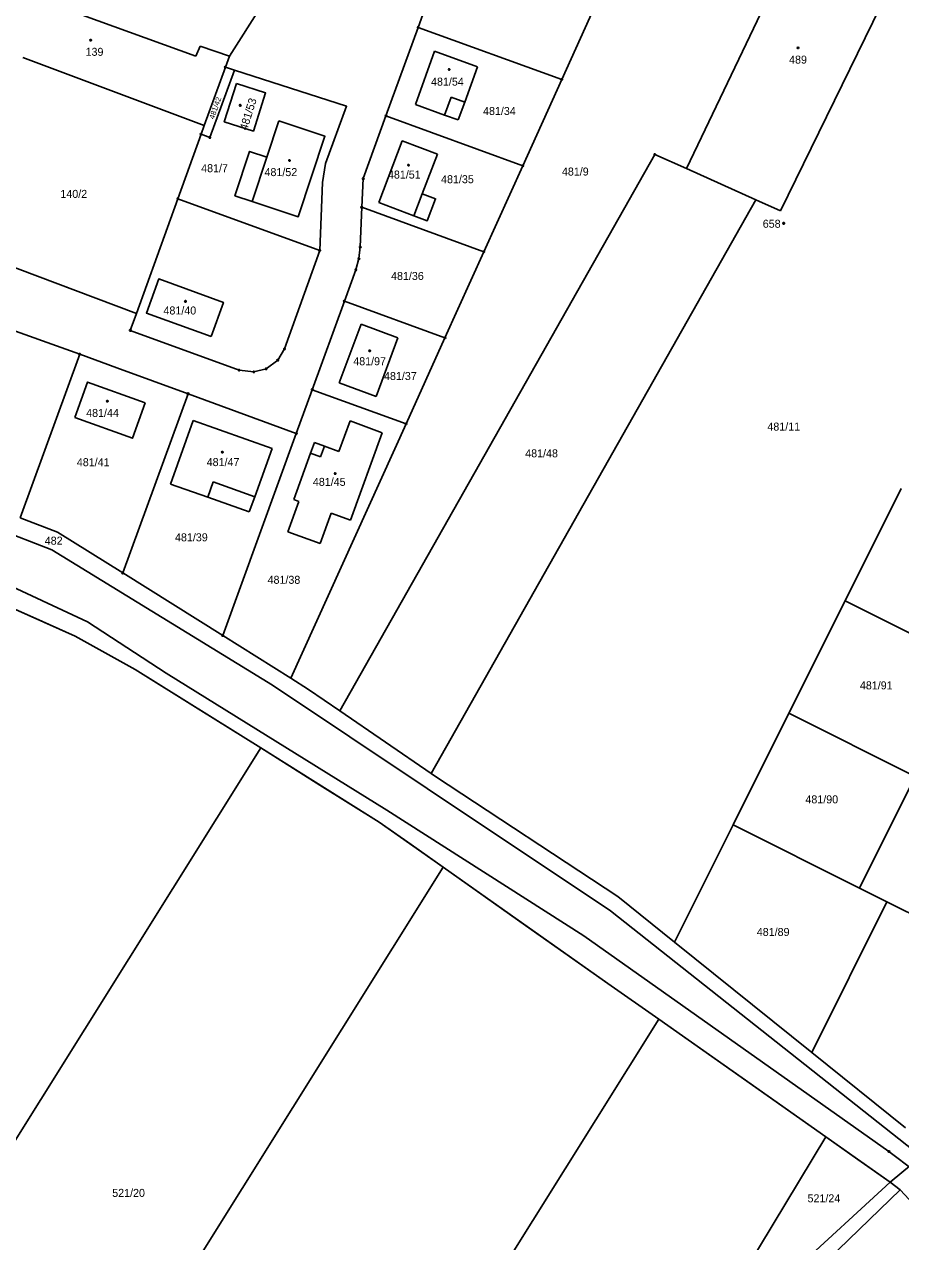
# Model space of a CAD drawing. Extents: x -634640 to -629202, y -1196156 to -1190068.
# Drawn here: x -631190.1 to -631003.9, y -1193075.2 to -1192816.7 of the extents above; entities that cross this region are included whole.
import ezdxf

# ---------------------------------------------------------------- set-up
doc = ezdxf.new("R2010")
doc.units = 0
for name, color, linetype in [('Obvod šetřený', 7, 'Continuous'), ('Vrstva 1', 7, 'Continuous'), ('Vrstva 2', 7, 'Continuous'), ('Vrstva 3', 7, 'Continuous'), ('Vrstva 4', 7, 'Continuous'), ('Vrstva 5', 7, 'Continuous'), ('Vrstva 8', 7, 'Continuous')]:
    doc.layers.add(name, color=color, linetype=linetype)

msp = doc.modelspace()

# ---------------------------------------------------------------- linework, layer by layer
at = {"layer": 'Obvod šetřený'}
msp.add_lwpolyline([(-630999.5, -1193057.13), (-631006.09, -1193062.54), (-631012.94, -1193057.725), (-631019.79, -1193052.91), (-631037.535, -1193040.445), (-631055.28, -1193027.98), (-631066.09, -1193020.39), (-631083.595, -1193008.03), (-631101.1, -1192995.67), (-631107.895, -1192990.875), (-631114.69, -1192986.08), (-631127.27, -1192978.22), (-631139.85, -1192970.36), (-631153.175, -1192962.035), (-631166.5, -1192953.71), (-631179.28, -1192946.61), (-631188.27, -1192942.6), (-631197.26, -1192938.59)], dxfattribs=at)
at = {"layer": 'Vrstva 1'}
for p, q in [((-631106.4, -1192817.32), (-631099.56, -1192798.52)), ((-631026.08, -1192798.51), (-631049.34, -1192847.32)), ((-631153.67, -1192823.45), (-631201.2, -1192806.16)), ((-631067.62, -1192810.15), (-631075.89, -1192828.41)), ((-631146.5, -1192823.4), (-631139.67, -1192812.77)), ((-631029.4, -1192856.26), (-631008.18, -1192812.86)), ((-631113.24, -1192836.11), (-631106.4, -1192817.32)), ((-631106.4, -1192817.32), (-631075.89, -1192828.41)), ((-631152.72, -1192821.27), (-631153.67, -1192823.45)), ((-631146.5, -1192823.4), (-631152.72, -1192821.27)), ((-631147.36, -1192825.77), (-631146.5, -1192823.4)), ((-631106.99, -1192833.67), (-631102.92, -1192822.38)), ((-631102.92, -1192822.38), (-631093.77, -1192825.67)), ((-631151.85, -1192838.13), (-631190.41, -1192823.74)), ((-631151.85, -1192838.13), (-631147.36, -1192825.77)), ((-631145.42, -1192826.39), (-631147.36, -1192825.77)), ((-631093.77, -1192825.67), (-631096.48, -1192833.17)), ((-631075.89, -1192828.41), (-631084.16, -1192846.7)), ((-631100.76, -1192835.93), (-631106.99, -1192833.67)), ((-631096.48, -1192833.17), (-631097.86, -1192836.97)), ((-631113.24, -1192836.11), (-631084.16, -1192846.7)), ((-631097.86, -1192836.97), (-631100.76, -1192835.93)), ((-631152.53, -1192840.02), (-631151.85, -1192838.13)), ((-631138.53, -1192844.89), (-631135.98, -1192837.19)), ((-631157.47, -1192853.71), (-631152.53, -1192840.02)), ((-631102.31, -1192844.25), (-631105.51, -1192852.66)), ((-631084.16, -1192846.7), (-631092.43, -1192864.96)), ((-631049.34, -1192847.32), (-631034.64, -1192853.91)), ((-631166.26, -1192878.06), (-631157.47, -1192853.71)), ((-631127.31, -1192864.69), (-631157.47, -1192853.71)), ((-631114.76, -1192854.49), (-631107.28, -1192857.33)), ((-631034.64, -1192853.91), (-631103.64, -1192975.79)), ((-631034.64, -1192853.91), (-631029.4, -1192856.26)), ((-631118.39, -1192855.53), (-631092.43, -1192864.96)), ((-631166.26, -1192878.06), (-631207.62, -1192862.47)), ((-631092.43, -1192864.96), (-631100.7, -1192883.24)), ((-631128.91, -1192894.26), (-631122.07, -1192875.46)), ((-631122.07, -1192875.46), (-631100.7, -1192883.24)), ((-631197.04, -1192880.02), (-631178.32, -1192886.73)), ((-631167.56, -1192881.66), (-631166.26, -1192878.06)), ((-631123.15, -1192892.84), (-631118.51, -1192880.33)), ((-631118.51, -1192880.33), (-631110.69, -1192883.25)), ((-631110.69, -1192883.25), (-631115.32, -1192895.74)), ((-631100.7, -1192883.24), (-631108.96, -1192901.51)), ((-631178.32, -1192886.73), (-631190.98, -1192921.49)), ((-631178.32, -1192886.73), (-631170.43, -1192889.6)), ((-631170.43, -1192889.6), (-631155.29, -1192895.11)), ((-631115.32, -1192895.74), (-631123.15, -1192892.84)), ((-631155.29, -1192895.11), (-631169.16, -1192933.19)), ((-631155.29, -1192895.11), (-631132.29, -1192903.56)), ((-631132.29, -1192903.56), (-631128.91, -1192894.26)), ((-631128.91, -1192894.26), (-631108.96, -1192901.51)), ((-631159.02, -1192914.3), (-631154.22, -1192900.81)), ((-631154.22, -1192900.81), (-631137.45, -1192906.77)), ((-631123.23, -1192907.37), (-631120.84, -1192900.9)), ((-631120.84, -1192900.9), (-631114.01, -1192903.42)), ((-631132.29, -1192903.56), (-631147.92, -1192946.48)), ((-631108.96, -1192901.51), (-631133.42, -1192955.56)), ((-631114.01, -1192903.42), (-631120.76, -1192921.98)), ((-631184.25, -1192928.26), (-631243.17, -1192905.59)), ((-631129.25, -1192907.77), (-631128.43, -1192905.51)), ((-631128.43, -1192905.51), (-631126.31, -1192906.27)), ((-631126.31, -1192906.27), (-631123.23, -1192907.37)), ((-631137.45, -1192906.77), (-631141.11, -1192916.99)), ((-631132.81, -1192917.59), (-631129.25, -1192907.77)), ((-631151.1, -1192917.1), (-631159.02, -1192914.3)), ((-631003.74, -1192915.22), (-631015.67, -1192939.1)), ((-631142.27, -1192920.22), (-631151.1, -1192917.1)), ((-631141.11, -1192916.99), (-631142.27, -1192920.22)), ((-631134.11, -1192924.47), (-631131.73, -1192917.98)), ((-631131.73, -1192917.98), (-631132.81, -1192917.59)), ((-631183.02, -1192924.51), (-631190.98, -1192921.49)), ((-631124.89, -1192920.48), (-631127.25, -1192926.96)), ((-631120.76, -1192921.98), (-631124.89, -1192920.48)), ((-631183.02, -1192924.51), (-631169.16, -1192933.19)), ((-631127.25, -1192926.96), (-631134.11, -1192924.47)), ((-631137.32, -1192957.04), (-631184.25, -1192928.26)), ((-631176.63, -1192943.59), (-631196.44, -1192934.33)), ((-631169.16, -1192933.19), (-631147.92, -1192946.48)), ((-631179.28, -1192946.61), (-631197.26, -1192938.59)), ((-631015.67, -1192939.1), (-631027.6, -1192962.99)), ((-630988.83, -1192952.51), (-631015.67, -1192939.1)), ((-631159.95, -1192954.46), (-631176.63, -1192943.59)), ((-631166.5, -1192953.71), (-631179.28, -1192946.61)), ((-631147.92, -1192946.48), (-631133.42, -1192955.56)), ((-631139.85, -1192970.36), (-631166.5, -1192953.71)), ((-631113.08, -1192983.55), (-631159.95, -1192954.46)), ((-631137.32, -1192957.04), (-631104.48, -1192978.98)), ((-631129.67, -1192957.91), (-631133.42, -1192955.56)), ((-631129.67, -1192957.91), (-631123.01, -1192962.48)), ((-631123.01, -1192962.48), (-631103.64, -1192975.79)), ((-631027.6, -1192962.99), (-631039.44, -1192986.7)), ((-631000.76, -1192976.4), (-631027.6, -1192962.99)), ((-631139.85, -1192970.36), (-631243.84, -1193136.43)), ((-631114.69, -1192986.08), (-631139.85, -1192970.36)), ((-631103.64, -1192975.79), (-631102.7, -1192976.44)), ((-631102.7, -1192976.44), (-631063.98, -1193001.92)), ((-631012.6, -1193000.11), (-631000.76, -1192976.4)), ((-631065.54, -1193004.96), (-631104.48, -1192978.98)), ((-631113.08, -1192983.55), (-631071.22, -1193010.24)), ((-631114.69, -1192986.08), (-631101.1, -1192995.67)), ((-631039.44, -1192986.7), (-631051.89, -1193011.62)), ((-631012.6, -1193000.11), (-631039.44, -1192986.7)), ((-631101.1, -1192995.67), (-631192.73, -1193142)), ((-631101.1, -1192995.67), (-631066.09, -1193020.39)), ((-631051.89, -1193011.62), (-631063.98, -1193001.92)), ((-631006.78, -1193003.01), (-631012.6, -1193000.11)), ((-631022.76, -1193035), (-631006.78, -1193003.01)), ((-631006.78, -1193003.01), (-630992.75, -1193010.02)), ((-631065.54, -1193004.96), (-630999.5, -1193057.13)), ((-631006.35, -1193056.08), (-631071.22, -1193010.24)), ((-631022.76, -1193035), (-631051.89, -1193011.62)), ((-631055.28, -1193027.98), (-631066.09, -1193020.39)), ((-631055.28, -1193027.98), (-631130.94, -1193148.73)), ((-631019.79, -1193052.91), (-631055.28, -1193027.98)), ((-631022.76, -1193035), (-631002.81, -1193051.01)), ((-631048.85, -1193101.21), (-631019.79, -1193052.91)), ((-631006.09, -1193062.54), (-631019.79, -1193052.91)), ((-631000.93, -1193060.19), (-631006.35, -1193056.08)), ((-631006.09, -1193062.54), (-631038.62, -1193092.45)), ((-631006.09, -1193062.54), (-631003.98, -1193064.23)), ((-631033.64, -1193092.79), (-631003.98, -1193064.23)), ((-631003.98, -1193064.23), (-630998.33, -1193070.31))]:
    msp.add_line(p, q, dxfattribs=at)
for points in [[(-631152.53, -1192840.02), (-631150.67, -1192840.7), (-631145.42, -1192826.39)], [(-631145.42, -1192826.39), (-631121.6, -1192834.06), (-631126.05, -1192846.22), (-631126.7, -1192850.29), (-631127.31, -1192864.69)], [(-631145.03, -1192829.23), (-631138.8, -1192831.23), (-631141.41, -1192839.34), (-631147.59, -1192837.34), (-631145.03, -1192829.23)], [(-631118.39, -1192855.53), (-631118.07, -1192849.44), (-631113.24, -1192836.11)], [(-631135.98, -1192837.19), (-631126.19, -1192840.44), (-631131.86, -1192857.53), (-631141.64, -1192854.29)], [(-631114.76, -1192854.49), (-631109.79, -1192841.44), (-631102.31, -1192844.25)], [(-631141.64, -1192854.29), (-631145.34, -1192853.06), (-631142.22, -1192843.66), (-631138.53, -1192844.89)], [(-631049.34, -1192847.32), (-631056.1, -1192844.29), (-631123.01, -1192962.48)], [(-631105.51, -1192852.66), (-631102.7, -1192853.72), (-631104.47, -1192858.38), (-631107.28, -1192857.33)], [(-631122.07, -1192875.46), (-631119.65, -1192868.8), (-631118.99, -1192866.43), (-631118.7, -1192863.95), (-631118.39, -1192855.53)], [(-631167.56, -1192881.66), (-631144.42, -1192890.09), (-631141.31, -1192890.49), (-631138.68, -1192889.84), (-631136.23, -1192888), (-631134.81, -1192885.61), (-631127.31, -1192864.69)], [(-631179.36, -1192900.18), (-631176.67, -1192892.64), (-631164.41, -1192897.03)], [(-631179.36, -1192900.18), (-631167.12, -1192904.58), (-631164.41, -1192897.03)]]:
    msp.add_lwpolyline(points, dxfattribs=at)
at = {"layer": 'Vrstva 3'}
msp.add_lwpolyline([(-631025.58, -1192821.53), (-631025.49, -1192821.68), (-631025.58, -1192821.83), (-631025.76, -1192821.83), (-631025.85, -1192821.68), (-631025.76, -1192821.53), (-631025.58, -1192821.53)], dxfattribs=at)
at = {"layer": 'Vrstva 4'}
for p, q in [((-631099.39, -1192832.12), (-631100.76, -1192835.93)), ((-631096.48, -1192833.17), (-631099.39, -1192832.12)), ((-631141.64, -1192854.29), (-631138.53, -1192844.89)), ((-631105.51, -1192852.66), (-631107.28, -1192857.33)), ((-631126.31, -1192906.27), (-631127.12, -1192908.5)), ((-631127.12, -1192908.5), (-631129.25, -1192907.77)), ((-631151.1, -1192917.1), (-631149.94, -1192913.84)), ((-631149.94, -1192913.84), (-631141.11, -1192916.99))]:
    msp.add_line(p, q, dxfattribs=at)
msp.add_lwpolyline([(-631150.37, -1192882.98), (-631164.12, -1192878), (-631161.51, -1192870.75), (-631147.78, -1192875.74), (-631150.37, -1192882.98)], dxfattribs=at)
at = {"layer": 'Vrstva 5'}
for points in [[(-631175.88, -1192819.88), (-631175.79, -1192820.03), (-631175.88, -1192820.18), (-631176.06, -1192820.18), (-631176.15, -1192820.03), (-631176.06, -1192819.88), (-631175.88, -1192819.88)], [(-631099.71, -1192826.09), (-631099.62, -1192826.24), (-631099.71, -1192826.39), (-631099.89, -1192826.39), (-631099.98, -1192826.24), (-631099.89, -1192826.09), (-631099.71, -1192826.09)], [(-631144.12, -1192833.72), (-631144.03, -1192833.87), (-631144.12, -1192834.02), (-631144.3, -1192834.02), (-631144.39, -1192833.87), (-631144.3, -1192833.72), (-631144.12, -1192833.72)], [(-631133.65, -1192845.41), (-631133.56, -1192845.56), (-631133.65, -1192845.71), (-631133.83, -1192845.71), (-631133.92, -1192845.56), (-631133.83, -1192845.41), (-631133.65, -1192845.41)], [(-631108.36, -1192846.41), (-631108.27, -1192846.56), (-631108.36, -1192846.71), (-631108.54, -1192846.71), (-631108.63, -1192846.56), (-631108.54, -1192846.41), (-631108.36, -1192846.41)], [(-631155.75, -1192875.34), (-631155.66, -1192875.49), (-631155.75, -1192875.64), (-631155.93, -1192875.64), (-631156.02, -1192875.49), (-631155.93, -1192875.34), (-631155.75, -1192875.34)], [(-631116.6, -1192885.84), (-631116.51, -1192885.99), (-631116.6, -1192886.14), (-631116.78, -1192886.14), (-631116.87, -1192885.99), (-631116.78, -1192885.84), (-631116.6, -1192885.84)], [(-631172.34, -1192896.56), (-631172.25, -1192896.71), (-631172.34, -1192896.86), (-631172.52, -1192896.86), (-631172.61, -1192896.71), (-631172.52, -1192896.56), (-631172.34, -1192896.56)], [(-631147.9, -1192907.36), (-631147.81, -1192907.51), (-631147.9, -1192907.66), (-631148.08, -1192907.66), (-631148.17, -1192907.51), (-631148.08, -1192907.36), (-631147.9, -1192907.36)], [(-631123.95, -1192911.91), (-631123.86, -1192912.06), (-631123.95, -1192912.21), (-631124.13, -1192912.21), (-631124.22, -1192912.06), (-631124.13, -1192911.91), (-631123.95, -1192911.91)]]:
    msp.add_lwpolyline(points, dxfattribs=at)
at = {"layer": 'Vrstva 8'}
for points in [[(-631106.31, -1192817.17), (-631106.22, -1192817.32), (-631106.31, -1192817.47), (-631106.49, -1192817.47), (-631106.58, -1192817.32), (-631106.49, -1192817.17), (-631106.31, -1192817.17)], [(-631147.27, -1192825.62), (-631147.18, -1192825.77), (-631147.27, -1192825.92), (-631147.45, -1192825.92), (-631147.54, -1192825.77), (-631147.45, -1192825.62), (-631147.27, -1192825.62)], [(-631075.8, -1192828.26), (-631075.71, -1192828.41), (-631075.8, -1192828.56), (-631075.98, -1192828.56), (-631076.07, -1192828.41), (-631075.98, -1192828.26), (-631075.8, -1192828.26)], [(-631113.15, -1192835.96), (-631113.06, -1192836.11), (-631113.15, -1192836.26), (-631113.33, -1192836.26), (-631113.42, -1192836.11), (-631113.33, -1192835.96), (-631113.15, -1192835.96)], [(-631152.44, -1192839.87), (-631152.35, -1192840.02), (-631152.44, -1192840.17), (-631152.62, -1192840.17), (-631152.71, -1192840.02), (-631152.62, -1192839.87), (-631152.44, -1192839.87)], [(-631150.58, -1192840.55), (-631150.49, -1192840.7), (-631150.58, -1192840.85), (-631150.76, -1192840.85), (-631150.85, -1192840.7), (-631150.76, -1192840.55), (-631150.58, -1192840.55)], [(-631056.01, -1192844.14), (-631055.92, -1192844.29), (-631056.01, -1192844.44), (-631056.19, -1192844.44), (-631056.28, -1192844.29), (-631056.19, -1192844.14), (-631056.01, -1192844.14)], [(-631084.07, -1192846.55), (-631083.98, -1192846.7), (-631084.07, -1192846.85), (-631084.25, -1192846.85), (-631084.34, -1192846.7), (-631084.25, -1192846.55), (-631084.07, -1192846.55)], [(-631117.98, -1192849.29), (-631117.89, -1192849.44), (-631117.98, -1192849.59), (-631118.16, -1192849.59), (-631118.25, -1192849.44), (-631118.16, -1192849.29), (-631117.98, -1192849.29)], [(-631157.38, -1192853.56), (-631157.29, -1192853.71), (-631157.38, -1192853.86), (-631157.56, -1192853.86), (-631157.65, -1192853.71), (-631157.56, -1192853.56), (-631157.38, -1192853.56)], [(-631118.3, -1192855.38), (-631118.21, -1192855.53), (-631118.3, -1192855.68), (-631118.48, -1192855.68), (-631118.57, -1192855.53), (-631118.48, -1192855.38), (-631118.3, -1192855.38)], [(-631028.62, -1192858.78), (-631028.53, -1192858.93), (-631028.62, -1192859.08), (-631028.8, -1192859.08), (-631028.89, -1192858.93), (-631028.8, -1192858.78), (-631028.62, -1192858.78)], [(-631127.22, -1192864.54), (-631127.13, -1192864.69), (-631127.22, -1192864.84), (-631127.4, -1192864.84), (-631127.49, -1192864.69), (-631127.4, -1192864.54), (-631127.22, -1192864.54)], [(-631118.61, -1192863.8), (-631118.52, -1192863.95), (-631118.61, -1192864.1), (-631118.79, -1192864.1), (-631118.88, -1192863.95), (-631118.79, -1192863.8), (-631118.61, -1192863.8)], [(-631092.34, -1192864.81), (-631092.25, -1192864.96), (-631092.34, -1192865.11), (-631092.52, -1192865.11), (-631092.61, -1192864.96), (-631092.52, -1192864.81), (-631092.34, -1192864.81)], [(-631118.9, -1192866.28), (-631118.81, -1192866.43), (-631118.9, -1192866.58), (-631119.08, -1192866.58), (-631119.17, -1192866.43), (-631119.08, -1192866.28), (-631118.9, -1192866.28)], [(-631119.56, -1192868.65), (-631119.47, -1192868.8), (-631119.56, -1192868.95), (-631119.74, -1192868.95), (-631119.83, -1192868.8), (-631119.74, -1192868.65), (-631119.56, -1192868.65)], [(-631121.98, -1192875.31), (-631121.89, -1192875.46), (-631121.98, -1192875.61), (-631122.16, -1192875.61), (-631122.25, -1192875.46), (-631122.16, -1192875.31), (-631121.98, -1192875.31)], [(-631167.47, -1192881.51), (-631167.38, -1192881.66), (-631167.47, -1192881.81), (-631167.65, -1192881.81), (-631167.74, -1192881.66), (-631167.65, -1192881.51), (-631167.47, -1192881.51)], [(-631134.72, -1192885.46), (-631134.63, -1192885.61), (-631134.72, -1192885.76), (-631134.9, -1192885.76), (-631134.99, -1192885.61), (-631134.9, -1192885.46), (-631134.72, -1192885.46)], [(-631100.61, -1192883.09), (-631100.52, -1192883.24), (-631100.61, -1192883.39), (-631100.79, -1192883.39), (-631100.88, -1192883.24), (-631100.79, -1192883.09), (-631100.61, -1192883.09)], [(-631178.23, -1192886.58), (-631178.14, -1192886.73), (-631178.23, -1192886.88), (-631178.41, -1192886.88), (-631178.5, -1192886.73), (-631178.41, -1192886.58), (-631178.23, -1192886.58)], [(-631136.14, -1192887.85), (-631136.05, -1192888), (-631136.14, -1192888.15), (-631136.32, -1192888.15), (-631136.41, -1192888), (-631136.32, -1192887.85), (-631136.14, -1192887.85)], [(-631144.33, -1192889.94), (-631144.24, -1192890.09), (-631144.33, -1192890.24), (-631144.51, -1192890.24), (-631144.6, -1192890.09), (-631144.51, -1192889.94), (-631144.33, -1192889.94)], [(-631141.22, -1192890.34), (-631141.13, -1192890.49), (-631141.22, -1192890.64), (-631141.4, -1192890.64), (-631141.49, -1192890.49), (-631141.4, -1192890.34), (-631141.22, -1192890.34)], [(-631138.59, -1192889.69), (-631138.5, -1192889.84), (-631138.59, -1192889.99), (-631138.77, -1192889.99), (-631138.86, -1192889.84), (-631138.77, -1192889.69), (-631138.59, -1192889.69)], [(-631155.2, -1192894.96), (-631155.11, -1192895.11), (-631155.2, -1192895.26), (-631155.38, -1192895.26), (-631155.47, -1192895.11), (-631155.38, -1192894.96), (-631155.2, -1192894.96)], [(-631128.82, -1192894.11), (-631128.73, -1192894.26), (-631128.82, -1192894.41), (-631129, -1192894.41), (-631129.09, -1192894.26), (-631129, -1192894.11), (-631128.82, -1192894.11)], [(-631132.2, -1192903.41), (-631132.11, -1192903.56), (-631132.2, -1192903.71), (-631132.38, -1192903.71), (-631132.47, -1192903.56), (-631132.38, -1192903.41), (-631132.2, -1192903.41)], [(-631108.87, -1192901.36), (-631108.78, -1192901.51), (-631108.87, -1192901.66), (-631109.05, -1192901.66), (-631109.14, -1192901.51), (-631109.05, -1192901.36), (-631108.87, -1192901.36)], [(-631169.07, -1192933.04), (-631168.98, -1192933.19), (-631169.07, -1192933.34), (-631169.25, -1192933.34), (-631169.34, -1192933.19), (-631169.25, -1192933.04), (-631169.07, -1192933.04)], [(-631147.83, -1192946.33), (-631147.74, -1192946.48), (-631147.83, -1192946.63), (-631148.01, -1192946.63), (-631148.1, -1192946.48), (-631148.01, -1192946.33), (-631147.83, -1192946.33)], [(-631006.26, -1193055.93), (-631006.17, -1193056.08), (-631006.26, -1193056.23), (-631006.44, -1193056.23), (-631006.53, -1193056.08), (-631006.44, -1193055.93), (-631006.26, -1193055.93)]]:
    msp.add_lwpolyline(points, dxfattribs=at)

# ---------------------------------------------------------------- texts
at = {"layer": 'Vrstva 2'}
for s, p in [('139', (-631177.067, -1192823.35)), ('489', (-631027.573, -1192825.01)), ('481/54', (-631103.653, -1192829.69)), ('481/34', (-631092.601, -1192835.92)), ('481/7', (-631152.503, -1192848.07)), ('481/52', (-631139.041, -1192848.9)), ('481/51', (-631112.812, -1192849.42)), ('481/35', (-631101.521, -1192850.41)), ('481/9', (-631075.843, -1192848.78)), ('140/2', (-631182.417, -1192853.53)), ('481/36', (-631112.15, -1192870.96)), ('481/40', (-631160.514, -1192878.29)), ('481/97', (-631120.183, -1192889.07)), ('481/37', (-631113.647, -1192892.21)), ('481/44', (-631176.941, -1192900.05)), ('481/11', (-631032.183, -1192902.95)), ('481/41', (-631178.922, -1192910.51)), ('481/47', (-631151.333, -1192910.49)), ('481/48', (-631083.641, -1192908.63)), ('481/45', (-631128.763, -1192914.69)), ('482', (-631185.743, -1192927.18)), ('481/39', (-631158.06, -1192926.47)), ('481/38', (-631138.391, -1192935.49)), ('481/91', (-631012.523, -1192957.91)), ('481/90', (-631024.103, -1192982.12)), ('481/89', (-631034.433, -1193010.28)), ('521/20', (-631171.403, -1193065.7)), ('521/24', (-631023.653, -1193066.85))]:
    msp.add_text(s, height=1.7, dxfattribs=at).set_placement(p)
for s, height, rotation, p in [('481/42', 1.14, 70.76029, (-631149.778, -1192836.9)), ('481/53', 1.7, 72.53646, (-631142.76, -1192839.296))]:
    msp.add_text(s, height=height, rotation=rotation, dxfattribs=at).set_placement(p)
at = {"layer": 'Vrstva 8'}
msp.add_text('658', height=1.7, dxfattribs=at).set_placement((-631033.163, -1192859.87))

doc.saveas('drawing.dxf')
